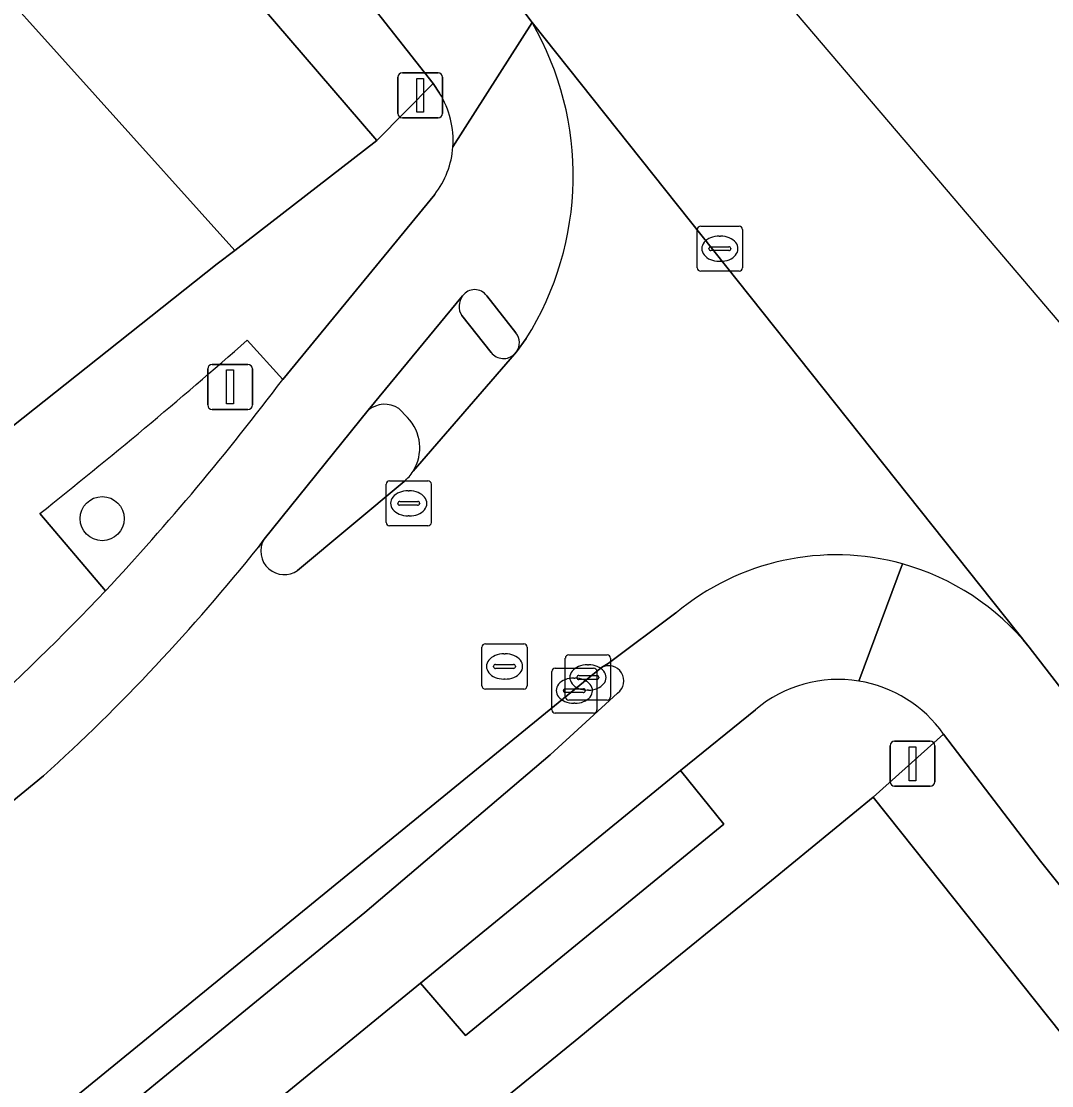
# Model space of a CAD drawing. Extents: x 160663 to 161506, y 382245 to 383291.
# Drawn here: x 161295.97 to 161318.8, y 383036.31 to 383059.91 of the extents above; entities that cross this region are included whole.
import ezdxf

# ---------------------------------------------------------------- set-up
doc = ezdxf.new("R2010")
doc.units = 0
for name, color, linetype in [('IMGEO_Boom', 7, 'Continuous'), ('IMGEO_Fietspad_gesloten', 7, 'Continuous'), ('IMGEO_Fietspad_open', 7, 'Continuous'), ('IMGEO_Groenvoorziening', 7, 'Continuous'), ('IMGEO_Kolk', 7, 'Continuous'), ('IMGEO_Lichtmast', 7, 'Continuous'), ('IMGEO_Pand', 7, 'Continuous'), ('IMGEO_Rijbaan_lokaal_gesloten', 7, 'Continuous'), ('IMGEO_Rioolput', 7, 'Continuous'), ('IMGEO_Verkeerseiland_gesloten', 7, 'Continuous'), ('IMGEO_Verkeersregelinstallatiepaal', 7, 'Continuous'), ('IMGEO_Voetpad_gesloten', 7, 'Continuous'), ('IMGEO_Voetpad_open', 7, 'Continuous')]:
    doc.layers.add(name, color=color, linetype=linetype)

msp = doc.modelspace()

# ---------------------------------------------------------------- linework, layer by layer
at = {"layer": 'IMGEO_Boom'}
msp.add_circle((161297.767, 383048.882), 0.489, dxfattribs=at)
at = {"layer": 'IMGEO_Fietspad_gesloten'}
for points in [[(161282.391, 383087.355), (161291.069, 383076.384), (161300.331, 383064.593), (161305.102, 383058.525), (161305.241, 383058.31)], [(161305.536, 383057.12), (161307.29, 383059.875), (161304.809, 383063.165)], [(161307.29, 383059.875), (161305.536, 383057.12)], [(161305.133, 383056.067), (161301.768, 383051.969)], [(161301.228, 383048.25), (161301.354, 383048.429), (161303.66, 383051.286), (161305.752, 383053.82)], [(161306.287, 383053.819), (161306.932, 383052.997)], [(161306.947, 383052.58), (161307.162, 383052.875)], [(161315.496, 383047.879), (161314.53, 383045.282)], [(161320.034, 383043.795), (161318.307, 383046.032)], [(161316.407, 383044.108), (161318.553, 383041.288), (161321.59, 383037.499), (161332.611, 383023.063), (161350.693, 383000), (161374.638, 382969.413), (161377.873, 382965.293)], [(161291.628, 383041.642), (161278.293, 383030.735), (161279.453, 383029.258), (161281.683, 383031.047), (161296.469, 383043.181)]]:
    msp.add_lwpolyline(points, dxfattribs=at)
for centre, radius, start, end in [((161301.426, 383056.481), 6.775, 327.8429, 30.0619), ((161303.584, 383057.268), 1.957, 355.6717, 32.1741), ((161303.584, 383057.264), 1.958, 322.3213, 355.7934), ((161306.019, 383053.631), 0.327, 35.1225, 144.6633), ((161306.662, 383052.779), 0.348, 325.1902, 38.93), ((161255.018, 383087.16), 58.515, 317.0377, 323.02974), ((161267.017, 383075.601), 43.8, 312.2543, 321.359), ((161314.019, 383042.568), 5.513, 38.93, 74.4553), ((161256.229, 383086.872), 57.435, 308.04844, 316.42451), ((161314.077, 383042.47), 2.848, 35.1035, 80.8473)]:
    msp.add_arc(centre, radius, start, end, dxfattribs=at)
at = {"layer": 'IMGEO_Fietspad_open'}
for points in [[(161314.53, 383045.282), (161315.496, 383047.879)], [(161310.479, 383046.792), (161308.974, 383045.673), (161308.831, 383045.582)], [(161309.184, 383045.016), (161307.688, 383043.645), (161303.586, 383040.156), (161294.176, 383032.458), (161283.874, 383024.079), (161281.213, 383022.004), (161282.796, 383020.584), (161287.793, 383024.653), (161292.622, 383028.624), (161300.887, 383035.375)], [(161300.887, 383035.375), (161304.816, 383038.586), (161310.581, 383043.303), (161312.24, 383044.647)]]:
    msp.add_lwpolyline(points, dxfattribs=at)
for centre, radius, start, end in [((161314.021, 383042.567), 5.513, 74.478, 129.9718), ((161308.989, 383045.288), 0.334, 305.6578, 118.2437), ((161314.076, 383042.472), 2.847, 80.8285, 130.1681)]:
    msp.add_arc(centre, radius, start, end, dxfattribs=at)
at = {"layer": 'IMGEO_Groenvoorziening'}
for points in [[(161301.768, 383051.969), (161300.977, 383052.837)], [(161296.382, 383048.995), (161297.839, 383047.281)]]:
    msp.add_lwpolyline(points, dxfattribs=at)
msp.add_lwpolyline([(161311.538, 383042.11), (161310.581, 383043.303), (161304.816, 383038.586), (161305.813, 383037.43)], close=True, dxfattribs=at)
for centre, radius, start, end in [((161226.189, 383137.613), 113.05, 308.38189, 311.41787), ((161255.018, 383087.16), 58.515, 317.0377, 323.02974)]:
    msp.add_arc(centre, radius, start, end, dxfattribs=at)
at = {"layer": 'IMGEO_Kolk'}
for p, q in [((161308.102, 383045.862), (161308.954, 383045.862)), ((161308.027, 383044.936), (161308.027, 383045.788)), ((161308.515, 383045.642), (161308.54, 383045.642)), ((161309.028, 383045.788), (161309.028, 383044.936)), ((161307.727, 383044.644), (161307.727, 383045.496)), ((161307.802, 383045.57), (161308.654, 383045.57)), ((161308.329, 383045.405), (161308.727, 383045.405)), ((161308.728, 383045.496), (161308.728, 383044.644)), ((161308.215, 383045.35), (161308.24, 383045.35)), ((161308.286, 383045.356), (161308.286, 383045.368)), ((161308.724, 383045.319), (161308.326, 383045.319)), ((161308.77, 383045.368), (161308.77, 383045.356)), ((161307.986, 383045.064), (161307.986, 383045.076)), ((161308.424, 383045.027), (161308.026, 383045.027)), ((161308.029, 383045.113), (161308.427, 383045.113)), ((161308.47, 383045.076), (161308.47, 383045.064)), ((161308.538, 383045.082), (161308.513, 383045.082)), ((161308.954, 383044.862), (161308.102, 383044.862)), ((161308.238, 383044.79), (161308.213, 383044.79)), ((161308.654, 383044.57), (161307.802, 383044.57))]:
    msp.add_line(p, q, dxfattribs=at)
for points in [[(161308.102, 383045.862), (161308.954, 383045.862)], [(161308.027, 383044.936), (161308.027, 383045.788)], [(161309.028, 383045.788), (161309.028, 383044.936)], [(161307.727, 383044.644), (161307.727, 383045.496)], [(161307.802, 383045.57), (161308.654, 383045.57)], [(161308.728, 383045.496), (161308.728, 383044.644)], [(161308.954, 383044.862), (161308.102, 383044.862)], [(161308.654, 383044.57), (161307.802, 383044.57)]]:
    msp.add_lwpolyline(points, dxfattribs=at)
for centre, radius, start, end in [((161308.104, 383045.786), 0.0765, 91.552, 178.448), ((161308.104, 383045.786), 0.0765, 91.552, 178.448), ((161308.952, 383045.786), 0.0765, 1.552, 88.448), ((161308.952, 383045.786), 0.0765, 1.552, 88.448), ((161307.804, 383045.494), 0.0765, 91.552, 178.448), ((161307.804, 383045.494), 0.0765, 91.552, 178.448), ((161308.326, 383045.365), 0.0403, 85.8775, 175.7526), ((161308.652, 383045.494), 0.0765, 1.552, 88.448), ((161308.652, 383045.494), 0.0765, 1.552, 88.448), ((161308.731, 383045.367), 0.0386, 1.7309, 96.639), ((161308.323, 383045.355), 0.0366, 178.938, 274.7102), ((161308.727, 383045.362), 0.043, 264.8664, 352.4533), ((161308.026, 383045.073), 0.0403, 85.8775, 175.7526), ((161308.023, 383045.063), 0.0366, 178.938, 274.7102), ((161308.104, 383044.938), 0.0765, 181.552, 268.448), ((161308.104, 383044.938), 0.0765, 181.552, 268.448), ((161308.427, 383045.07), 0.043, 264.8664, 352.4533), ((161308.431, 383045.075), 0.0386, 1.7309, 96.639), ((161308.952, 383044.938), 0.0765, 271.552, 358.448), ((161308.952, 383044.938), 0.0765, 271.552, 358.448), ((161307.804, 383044.646), 0.0765, 181.552, 268.448), ((161307.804, 383044.646), 0.0765, 181.552, 268.448), ((161308.652, 383044.646), 0.0765, 271.552, 358.448), ((161308.652, 383044.646), 0.0765, 271.552, 358.448)]:
    msp.add_arc(centre, radius, start, end, dxfattribs=at)
for centre, major_axis, ratio, start_param, end_param in [((161308.514, 383045.362), (-0.387, 0.002), 0.722429, 4.712389, 7.853982), ((161308.539, 383045.362), (-0.39, 0.002), 0.717154, 1.570796, 4.712389), ((161308.214, 383045.07), (-0.387, 0.002), 0.722429, 4.712389, 7.853982), ((161308.239, 383045.07), (-0.39, 0.002), 0.717154, 1.570796, 4.712389)]:
    msp.add_ellipse(centre, major_axis=major_axis, ratio=ratio, start_param=start_param, end_param=end_param, dxfattribs=at)
at = {"layer": 'IMGEO_Lichtmast'}
for p, q in [((161300.203, 383052.302), (161300.993, 383052.302)), ((161300.993, 383052.302), (161300.203, 383052.302)), ((161300.103, 383051.402), (161300.103, 383052.202)), ((161300.103, 383052.202), (161300.103, 383051.402)), ((161301.093, 383052.202), (161301.093, 383051.402)), ((161301.093, 383051.402), (161301.093, 383052.202)), ((161300.993, 383051.302), (161300.203, 383051.302)), ((161300.203, 383051.302), (161300.993, 383051.302))]:
    msp.add_line(p, q, dxfattribs=at)
msp.add_lwpolyline([(161300.523, 383052.177), (161300.673, 383052.177), (161300.673, 383051.427), (161300.523, 383051.427), (161300.523, 383052.177)], dxfattribs=at)
for centre, start, end in [((161300.203, 383052.202), 90, 180), ((161300.203, 383052.202), 90, 180), ((161300.993, 383052.202), 0, 90), ((161300.993, 383052.202), 360, 90), ((161300.203, 383051.402), 180, 270), ((161300.203, 383051.402), 180, 270), ((161300.993, 383051.402), 270, 0), ((161300.993, 383051.402), 270, 0)]:
    msp.add_arc(centre, 0.1, start, end, dxfattribs=at)
at = {"layer": 'IMGEO_Pand'}
for points in [[(161298.728, 383063.232), (161295.632, 383066.841), (161295.756, 383067.123), (161294.816, 383068.322), (161294.609, 383068.263), (161291.194, 383065.404), (161291.724, 383064.815), (161292.17, 383064.32), (161294.508, 383061.719), (161300.704, 383054.827), (161303.85, 383057.26)], [(161294.508, 383061.719), (161292.17, 383064.32), (161291.724, 383064.815), (161287.043, 383060.994), (161282.01, 383056.885), (161290.842, 383047.025), (161291.367, 383047.441), (161296.012, 383051.119), (161298.127, 383052.794), (161300.316, 383054.527), (161300.704, 383054.827)], [(161342.497, 383007.969), (161338.4, 383013.116), (161314.847, 383042.706), (161312.592, 383040.865), (161309.473, 383038.318), (161308.323, 383037.379), (161304.378, 383034.158), (161292.963, 383024.838), (161282.641, 383015.991), (161282.856, 383015.732), (161282.654, 383015.564), (161281.709, 383014.778), (161282.953, 383013.38), (161282.996, 383013.332), (161282.742, 383013.11), (161298.304, 382994.942), (161302.262, 382990.321), (161307.89, 382983.751), (161308.641, 382982.874), (161311.38, 382979.675), (161319.015, 382986.625), (161331.209, 382997.725), (161332.203, 382998.63)]]:
    msp.add_lwpolyline(points, close=True, dxfattribs=at)
at = {"layer": 'IMGEO_Rijbaan_lokaal_gesloten'}
msp.add_lwpolyline([(161307.272, 383066.988), (161306.394, 383065.625), (161304.809, 383063.165), (161307.29, 383059.875), (161318.307, 383046.032), (161320.034, 383043.795), (161322.958, 383048.175), (161319.897, 383052.149), (161316.471, 383056.176)], close=True, dxfattribs=at)
for points in [[(161318.307, 383046.032), (161307.29, 383059.875)], [(161307.162, 383052.875), (161306.947, 383052.58), (161306.902, 383052.528), (161304.655, 383049.934)], [(161304.456, 383049.704), (161302.093, 383047.734)], [(161301.354, 383048.429), (161301.228, 383048.25)], [(161308.831, 383045.582), (161308.974, 383045.673), (161310.479, 383046.792)], [(161296.469, 383043.181), (161281.683, 383031.047), (161279.453, 383029.258), (161283.116, 383024.598), (161308.79, 383045.556), (161308.831, 383045.582)]]:
    msp.add_lwpolyline(points, dxfattribs=at)
for centre, radius, start, end in [((161301.426, 383056.481), 6.775, 327.8429, 30.0619), ((161303.81, 383050.464), 0.997, 310.362, 327.9041), ((161267.017, 383075.601), 43.8, 312.2543, 321.359), ((161301.8, 383048.162), 0.52, 149.0818, 228.8546), ((161314.021, 383042.567), 5.513, 74.478, 129.9718), ((161301.799, 383048.16), 0.518, 228.8539, 304.6565), ((161314.019, 383042.568), 5.513, 38.93, 74.4553)]:
    msp.add_arc(centre, radius, start, end, dxfattribs=at)
at = {"layer": 'IMGEO_Rioolput'}
for p, q in [((161311.026, 383055.365), (161311.878, 383055.365)), ((161310.951, 383054.439), (161310.951, 383055.291)), ((161311.439, 383055.145), (161311.464, 383055.145)), ((161311.952, 383055.291), (161311.952, 383054.439)), ((161311.21, 383054.859), (161311.21, 383054.871)), ((161311.253, 383054.908), (161311.651, 383054.908)), ((161311.694, 383054.871), (161311.694, 383054.859)), ((161311.648, 383054.822), (161311.25, 383054.822)), ((161311.878, 383054.365), (161311.026, 383054.365)), ((161311.462, 383054.585), (161311.437, 383054.585)), ((161304.057, 383048.795), (161304.057, 383049.647)), ((161304.132, 383049.721), (161304.984, 383049.721)), ((161305.058, 383049.647), (161305.058, 383048.795)), ((161304.545, 383049.501), (161304.57, 383049.501)), ((161304.316, 383049.215), (161304.316, 383049.227)), ((161304.754, 383049.178), (161304.356, 383049.178)), ((161304.359, 383049.264), (161304.757, 383049.264)), ((161304.8, 383049.227), (161304.8, 383049.215)), ((161304.568, 383048.941), (161304.543, 383048.941)), ((161304.984, 383048.721), (161304.132, 383048.721)), ((161306.255, 383046.106), (161307.107, 383046.106)), ((161306.18, 383045.18), (161306.18, 383046.032)), ((161306.668, 383045.886), (161306.693, 383045.886)), ((161307.181, 383046.032), (161307.181, 383045.18)), ((161306.482, 383045.649), (161306.88, 383045.649)), ((161306.439, 383045.6), (161306.439, 383045.612)), ((161306.877, 383045.563), (161306.479, 383045.563)), ((161306.923, 383045.612), (161306.923, 383045.6)), ((161306.691, 383045.326), (161306.666, 383045.326)), ((161307.107, 383045.106), (161306.255, 383045.106))]:
    msp.add_line(p, q, dxfattribs=at)
for points in [[(161311.026, 383055.365), (161311.878, 383055.365)], [(161310.951, 383054.439), (161310.951, 383055.291)], [(161311.952, 383055.291), (161311.952, 383054.439)], [(161311.878, 383054.365), (161311.026, 383054.365)], [(161304.057, 383048.795), (161304.057, 383049.647)], [(161304.132, 383049.721), (161304.984, 383049.721)], [(161305.058, 383049.647), (161305.058, 383048.795)], [(161304.984, 383048.721), (161304.132, 383048.721)], [(161306.255, 383046.106), (161307.107, 383046.106)], [(161306.18, 383045.18), (161306.18, 383046.032)], [(161307.181, 383046.032), (161307.181, 383045.18)], [(161307.107, 383045.106), (161306.255, 383045.106)]]:
    msp.add_lwpolyline(points, dxfattribs=at)
for centre, radius, start, end in [((161311.028, 383055.289), 0.0765, 91.552, 178.448), ((161311.028, 383055.289), 0.0765, 91.552, 178.448), ((161311.876, 383055.289), 0.0765, 1.552, 88.448), ((161311.876, 383055.289), 0.0765, 1.552, 88.448), ((161311.25, 383054.868), 0.0403, 85.8775, 175.7526), ((161311.247, 383054.858), 0.0366, 178.938, 274.7102), ((161311.651, 383054.865), 0.043, 264.8664, 352.4533), ((161311.655, 383054.87), 0.0386, 1.7309, 96.639), ((161311.028, 383054.441), 0.0765, 181.552, 268.448), ((161311.028, 383054.441), 0.0765, 181.552, 268.448), ((161311.876, 383054.441), 0.0765, 271.552, 358.448), ((161311.876, 383054.441), 0.0765, 271.552, 358.448), ((161304.134, 383049.645), 0.0765, 91.552, 178.448), ((161304.134, 383049.645), 0.0765, 91.552, 178.448), ((161304.982, 383049.645), 0.0765, 1.552, 88.448), ((161304.982, 383049.645), 0.0765, 1.552, 88.448), ((161304.356, 383049.224), 0.0403, 85.8775, 175.7526), ((161304.353, 383049.214), 0.0366, 178.938, 274.7102), ((161304.757, 383049.221), 0.043, 264.8664, 352.4533), ((161304.761, 383049.226), 0.0386, 1.7309, 96.639), ((161304.134, 383048.797), 0.0765, 181.552, 268.448), ((161304.134, 383048.797), 0.0765, 181.552, 268.448), ((161304.982, 383048.797), 0.0765, 271.552, 358.448), ((161304.982, 383048.797), 0.0765, 271.552, 358.448), ((161306.257, 383046.03), 0.0765, 91.552, 178.448), ((161306.257, 383046.03), 0.0765, 91.552, 178.448), ((161307.105, 383046.03), 0.0765, 1.552, 88.448), ((161307.105, 383046.03), 0.0765, 1.552, 88.448), ((161306.479, 383045.609), 0.0403, 85.8775, 175.7526), ((161306.884, 383045.611), 0.0386, 1.7309, 96.639), ((161306.476, 383045.599), 0.0366, 178.938, 274.7102), ((161306.88, 383045.606), 0.043, 264.8664, 352.4533), ((161306.257, 383045.182), 0.0765, 181.552, 268.448), ((161306.257, 383045.182), 0.0765, 181.552, 268.448), ((161307.105, 383045.182), 0.0765, 271.552, 358.448), ((161307.105, 383045.182), 0.0765, 271.552, 358.448)]:
    msp.add_arc(centre, radius, start, end, dxfattribs=at)
for centre, major_axis, ratio, start_param, end_param in [((161311.438, 383054.865), (-0.387, 0.002), 0.722429, 4.712389, 7.853982), ((161311.463, 383054.865), (-0.39, 0.002), 0.717154, 1.570796, 4.712389), ((161304.544, 383049.221), (-0.387, 0.002), 0.722429, 4.712389, 7.853982), ((161304.569, 383049.221), (-0.39, 0.002), 0.717154, 1.570796, 4.712389), ((161306.667, 383045.606), (-0.387, 0.002), 0.722429, 4.712389, 7.853982), ((161306.692, 383045.606), (-0.39, 0.002), 0.717154, 1.570796, 4.712389)]:
    msp.add_ellipse(centre, major_axis=major_axis, ratio=ratio, start_param=start_param, end_param=end_param, dxfattribs=at)
at = {"layer": 'IMGEO_Verkeerseiland_gesloten'}
for points in [[(161306.932, 383052.997), (161306.287, 383053.819)], [(161305.731, 383053.383), (161306.385, 383052.562)], [(161306.902, 383052.528), (161306.947, 383052.58)], [(161303.66, 383051.286), (161301.354, 383048.429)], [(161304.53, 383051.125), (161304.34, 383051.327)], [(161302.093, 383047.734), (161304.456, 383049.704)], [(161308.831, 383045.582), (161308.79, 383045.556), (161283.116, 383024.598), (161281.487, 383023.268)], [(161281.213, 383022.004), (161283.874, 383024.079), (161294.176, 383032.458), (161303.586, 383040.156), (161307.688, 383043.645), (161309.184, 383045.016)]]:
    msp.add_lwpolyline(points, dxfattribs=at)
for centre, radius, start, end in [((161306.019, 383053.631), 0.327, 35.1225, 144.6633), ((161306.062, 383053.586), 0.388, 142.979, 211.5185), ((161306.662, 383052.779), 0.348, 325.1902, 38.93), ((161306.659, 383052.784), 0.353, 219.0119, 313.463), ((161304.028, 383050.84), 0.578, 57.3501, 129.5508), ((161303.828, 383050.449), 0.974, 328.0731, 43.9099), ((161303.81, 383050.464), 0.997, 310.362, 327.9041), ((161301.8, 383048.162), 0.52, 149.0818, 228.8546), ((161301.799, 383048.16), 0.518, 228.8539, 304.6565), ((161308.989, 383045.288), 0.334, 305.6578, 118.2437)]:
    msp.add_arc(centre, radius, start, end, dxfattribs=at)
at = {"layer": 'IMGEO_Verkeersregelinstallatiepaal'}
for p, q in [((161304.317, 383057.865), (161304.317, 383058.665)), ((161304.317, 383058.665), (161304.317, 383057.865)), ((161304.417, 383058.765), (161305.207, 383058.765)), ((161305.207, 383058.765), (161304.417, 383058.765)), ((161305.307, 383058.665), (161305.307, 383057.865)), ((161305.307, 383057.865), (161305.307, 383058.665)), ((161305.207, 383057.765), (161304.417, 383057.765)), ((161304.417, 383057.765), (161305.207, 383057.765)), ((161315.222, 383043.05), (161315.222, 383043.85)), ((161315.222, 383043.85), (161315.222, 383043.05)), ((161315.322, 383043.95), (161316.112, 383043.95)), ((161316.112, 383043.95), (161315.322, 383043.95)), ((161316.212, 383043.85), (161316.212, 383043.05)), ((161316.212, 383043.05), (161316.212, 383043.85)), ((161316.112, 383042.95), (161315.322, 383042.95)), ((161315.322, 383042.95), (161316.112, 383042.95))]:
    msp.add_line(p, q, dxfattribs=at)
for points in [[(161304.737, 383058.64), (161304.887, 383058.64), (161304.887, 383057.89), (161304.737, 383057.89), (161304.737, 383058.64)], [(161315.642, 383043.825), (161315.792, 383043.825), (161315.792, 383043.075), (161315.642, 383043.075), (161315.642, 383043.825)]]:
    msp.add_lwpolyline(points, dxfattribs=at)
for centre, start, end in [((161304.417, 383058.665), 90, 180), ((161304.417, 383058.665), 90, 180), ((161305.207, 383058.665), 0, 90), ((161305.207, 383058.665), 360, 90), ((161304.417, 383057.865), 180, 270), ((161304.417, 383057.865), 180, 270), ((161305.207, 383057.865), 270, 0), ((161305.207, 383057.865), 270, 0), ((161315.322, 383043.85), 90, 180), ((161315.322, 383043.85), 90, 180), ((161316.112, 383043.85), 0, 90), ((161316.112, 383043.85), 360, 90), ((161315.322, 383043.05), 180, 270), ((161315.322, 383043.05), 180, 270), ((161316.112, 383043.05), 270, 0), ((161316.112, 383043.05), 270, 0)]:
    msp.add_arc(centre, 0.1, start, end, dxfattribs=at)
at = {"layer": 'IMGEO_Voetpad_gesloten'}
for points in [[(161305.752, 383053.82), (161303.66, 383051.286)], [(161306.385, 383052.562), (161305.731, 383053.383)], [(161304.655, 383049.934), (161306.902, 383052.528)], [(161304.34, 383051.327), (161304.53, 383051.125)]]:
    msp.add_lwpolyline(points, dxfattribs=at)
for centre, radius, start, end in [((161306.062, 383053.586), 0.388, 142.979, 211.5185), ((161306.659, 383052.784), 0.353, 219.0119, 313.463), ((161304.028, 383050.84), 0.578, 57.3501, 129.5508), ((161303.828, 383050.449), 0.974, 328.0731, 43.9099)]:
    msp.add_arc(centre, radius, start, end, dxfattribs=at)
at = {"layer": 'IMGEO_Voetpad_open'}
for points in [[(161298.728, 383063.232), (161303.85, 383057.26), (161305.102, 383058.525), (161300.331, 383064.593)], [(161305.241, 383058.31), (161305.102, 383058.525), (161303.85, 383057.26), (161300.704, 383054.827), (161300.316, 383054.527), (161298.127, 383052.794), (161296.012, 383051.119), (161291.367, 383047.441), (161290.842, 383047.025), (161283.621, 383041.308), (161283.339, 383041.084), (161283.209, 383041.194), (161282.99, 383041.002), (161277.874, 383036.582)], [(161300.977, 383052.837), (161301.768, 383051.969), (161305.133, 383056.067)], [(161297.839, 383047.281), (161296.382, 383048.995)], [(161312.24, 383044.647), (161310.581, 383043.303), (161311.538, 383042.11), (161305.813, 383037.43), (161304.816, 383038.586), (161300.887, 383035.375), (161301.802, 383034.148), (161293.621, 383027.465), (161292.622, 383028.624), (161287.793, 383024.653), (161288.824, 383023.46), (161283.787, 383019.395), (161282.796, 383020.584), (161282.539, 383020.404)], [(161282.654, 383015.564), (161282.856, 383015.732), (161282.641, 383015.991), (161292.963, 383024.838), (161304.378, 383034.158), (161308.323, 383037.379), (161309.473, 383038.318), (161312.592, 383040.865), (161314.847, 383042.706), (161316.407, 383044.108)], [(161350.693, 383000), (161332.611, 383023.063), (161321.59, 383037.499), (161318.553, 383041.288), (161316.407, 383044.108), (161314.847, 383042.706), (161338.4, 383013.116), (161342.497, 383007.969), (161346.825, 383002.299), (161348.578, 383000), (161350.422, 382997.584), (161354.202, 382992.63), (161360.58, 382984.272), (161374.153, 382967.032), (161375.34, 382965.524), (161373.75, 382964.449), (161373.688, 382964.407), (161375.347, 382961.95), (161376.308, 382962.61)]]:
    msp.add_lwpolyline(points, dxfattribs=at)
for centre, radius, start, end in [((161303.584, 383057.268), 1.957, 355.6717, 32.1741), ((161303.584, 383057.264), 1.958, 322.3213, 355.7934), ((161226.189, 383137.613), 113.05, 308.38189, 311.41787), ((161256.229, 383086.872), 57.435, 308.04844, 316.42451), ((161314.076, 383042.472), 2.847, 80.8285, 130.1681), ((161314.077, 383042.47), 2.848, 35.1035, 80.8473)]:
    msp.add_arc(centre, radius, start, end, dxfattribs=at)

doc.saveas('drawing.dxf')
